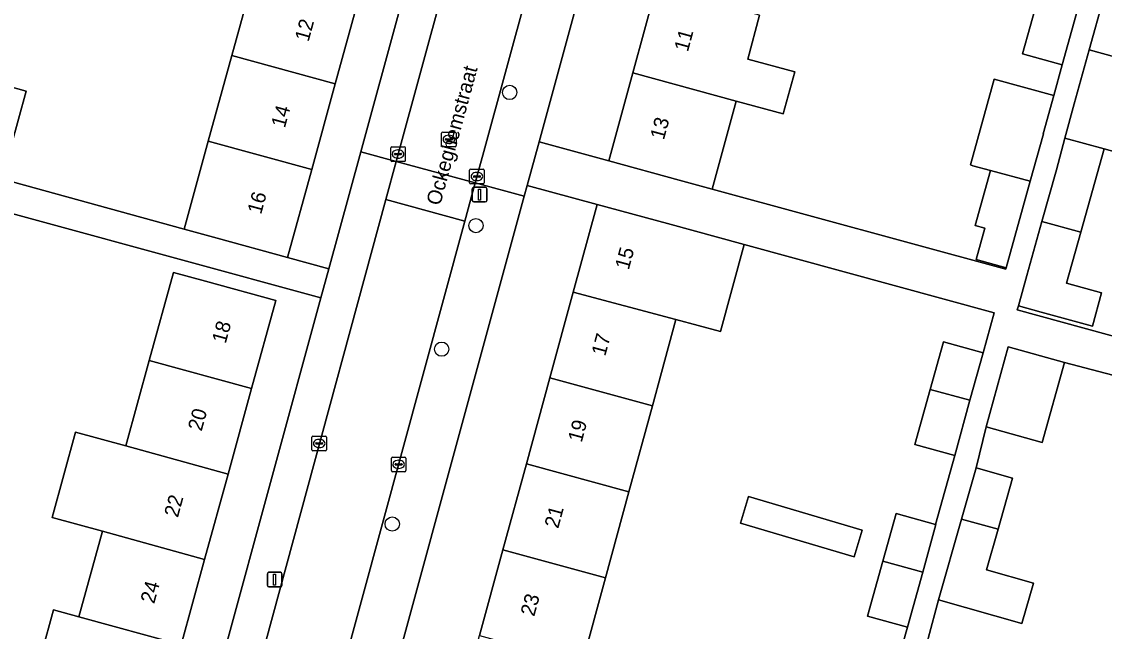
# Model space of a CAD drawing. Extents: x 159817 to 160765, y 380688 to 381638.
# Drawn here: x 160288.6 to 160362.8, y 381068.5 to 381110.3 of the extents above; entities that cross this region are included whole.
import ezdxf

# ---------------------------------------------------------------- set-up
doc = ezdxf.new("R2010")
doc.units = 0
for name, color, linetype in [('IMGEO_Boom', 7, 'Continuous'), ('IMGEO_Erf', 7, 'Continuous'), ('IMGEO_Kolk', 7, 'Continuous'), ('IMGEO_Lichtmast', 7, 'Continuous'), ('IMGEO_Openbare_ruimte_label', 7, 'Continuous'), ('IMGEO_Pand', 7, 'Continuous'), ('IMGEO_Pand_nummerreeks', 7, 'Continuous'), ('IMGEO_Rijbaan_lokaal_open', 7, 'Continuous'), ('IMGEO_Rioolput', 7, 'Continuous'), ('IMGEO_Voetpad_open', 7, 'Continuous')]:
    doc.layers.add(name, color=color, linetype=linetype)

msp = doc.modelspace()

# ---------------------------------------------------------------- linework, layer by layer
at = {"layer": 'IMGEO_Boom'}
for centre in [(160322.012, 381105.429), (160319.699, 381096.303), (160317.349, 381087.833), (160313.962, 381075.844)]:
    msp.add_circle(centre, 0.489, dxfattribs=at)
at = {"layer": 'IMGEO_Erf'}
for points in [[(160332.049, 381112.655), (160333.654, 381118.54), (160335.259, 381124.426), (160336.864, 381130.311), (160338.469, 381136.196), (160340.117, 381142.237), (160335.349, 381143.537), (160324.03, 381102.036), (160328.798, 381100.736), (160330.444, 381106.77)], [(160322.546, 381140.716), (160319.799, 381141.465), (160318.141, 381135.433), (160316.525, 381129.552), (160314.909, 381123.669), (160313.293, 381117.788), (160311.676, 381111.905), (160310.06, 381106.023), (160308.444, 381100.141), (160306.786, 381094.109), (160309.62, 381093.336), (160311.809, 381101.359)], [(160323.157, 381079.972), (160324.762, 381085.857), (160326.367, 381091.743), (160328.006, 381097.753), (160323.218, 381099.059), (160323.013, 381098.308), (160310.308, 381051.724), (160315.097, 381050.418), (160316.737, 381056.431), (160318.342, 381062.316), (160319.947, 381068.201), (160321.552, 381074.087)], [(160337.835, 381075.898), (160338.376, 381077.733), (160346.168, 381075.433), (160345.626, 381073.598)]]:
    msp.add_lwpolyline(points, close=True, dxfattribs=at)
for points in [[(160284.075, 381113.535), (160281.465, 381103.982), (160281.49, 381103.975), (160282.468, 381107.283), (160283.5, 381110.775), (160286.436, 381109.907), (160285.421, 381106.472), (160288.873, 381105.524), (160287.297, 381099.762), (160280.774, 381101.554), (160280.693, 381101.28), (160299.698, 381096.057), (160301.355, 381102.088), (160302.972, 381107.97), (160303.854, 381111.18)], [(160339.142, 381110.721), (160338.323, 381107.719), (160341.543, 381106.841), (160340.756, 381103.958), (160337.537, 381104.836), (160335.891, 381098.801), (160356.014, 381093.311), (160356.042, 381093.411), (160353.984, 381093.982), (160354.58, 381096.133), (160353.912, 381096.318), (160354.956, 381100.084), (160353.763, 381100.409), (160353.582, 381100.459), (160355.213, 381106.338), (160359.298, 381105.224), (160359.879, 381107.323), (160357.154, 381108.078), (160358.198, 381111.844)], [(160364.557, 381101.061), (160362.747, 381101.556), (160361.155, 381095.848), (160360.181, 381092.351), (160362.578, 381091.683), (160361.942, 381089.402), (160358.446, 381090.376), (160356.88, 381090.813), (160356.8, 381090.525), (160376.964, 381085.008)], [(160273.739, 381061.948), (160289.226, 381057.613), (160290.882, 381063.641), (160289.142, 381064.119), (160290.75, 381069.971), (160292.49, 381069.493), (160294.099, 381075.347), (160290.659, 381076.293), (160292.267, 381082.145), (160295.707, 381081.201), (160297.315, 381087.052), (160298.973, 381093.085), (160301.161, 381092.484), (160305.982, 381091.159), (160304.325, 381085.128), (160302.716, 381079.275), (160301.108, 381073.422), (160299.5, 381067.568), (160297.891, 381061.715), (160296.235, 381055.687), (160299.133, 381054.896), (160309.076, 381091.342), (160279.912, 381099.299)], [(160348.58, 381066.344), (160349.268, 381068.78), (160346.542, 381069.536), (160347.586, 381073.302), (160348.489, 381076.558), (160351.198, 381075.807), (160352.511, 381080.547), (160349.786, 381081.303), (160350.83, 381085.069), (160351.732, 381088.326), (160354.458, 381087.57), (160355.224, 381090.333), (160338.079, 381095.007), (160336.452, 381089.045), (160333.407, 381089.86), (160332.419, 381086.238), (160331.792, 381083.939), (160330.187, 381078.054), (160328.582, 381072.17), (160326.977, 381066.284)], [(160373.727, 381083.335), (160360.029, 381086.927), (160358.499, 381081.434), (160354.655, 381082.504), (160353.98, 381079.701), (160356.481, 381078.989), (160355.485, 381075.486), (160354.691, 381072.7), (160357.904, 381071.786), (160357.121, 381069.035), (160351.407, 381070.662), (160350.696, 381067.997)]]:
    msp.add_lwpolyline(points, dxfattribs=at)
at = {"layer": 'IMGEO_Kolk'}
for p, q in [((160313.859, 381100.779), (160313.859, 381101.631)), ((160313.934, 381101.705), (160314.786, 381101.705)), ((160314.118, 381101.199), (160314.118, 381101.211)), ((160314.556, 381101.162), (160314.158, 381101.162)), ((160314.161, 381101.248), (160314.559, 381101.248)), ((160314.347, 381101.485), (160314.372, 381101.485)), ((160314.602, 381101.211), (160314.602, 381101.199)), ((160314.86, 381101.631), (160314.86, 381100.779)), ((160314.786, 381100.705), (160313.934, 381100.705)), ((160314.37, 381100.925), (160314.345, 381100.925)), ((160319.265, 381099.24), (160319.265, 381100.092)), ((160319.34, 381100.166), (160320.192, 381100.166)), ((160319.524, 381099.66), (160319.524, 381099.672)), ((160319.962, 381099.623), (160319.564, 381099.623)), ((160319.567, 381099.709), (160319.965, 381099.709)), ((160319.753, 381099.946), (160319.778, 381099.946)), ((160320.008, 381099.672), (160320.008, 381099.66)), ((160320.266, 381100.092), (160320.266, 381099.24)), ((160320.192, 381099.166), (160319.34, 381099.166)), ((160319.776, 381099.386), (160319.751, 381099.386)), ((160308.456, 381080.943), (160308.456, 381081.795)), ((160308.531, 381081.869), (160309.383, 381081.869)), ((160309.457, 381081.795), (160309.457, 381080.943)), ((160308.715, 381081.363), (160308.715, 381081.375)), ((160309.153, 381081.326), (160308.755, 381081.326)), ((160308.758, 381081.412), (160309.156, 381081.412)), ((160308.967, 381081.089), (160308.942, 381081.089)), ((160308.944, 381081.649), (160308.969, 381081.649)), ((160309.199, 381081.375), (160309.199, 381081.363)), ((160309.383, 381080.869), (160308.531, 381080.869)), ((160313.902, 381079.509), (160313.902, 381080.361)), ((160313.977, 381080.435), (160314.829, 381080.435)), ((160314.903, 381080.361), (160314.903, 381079.509)), ((160314.161, 381079.929), (160314.161, 381079.941)), ((160314.599, 381079.892), (160314.201, 381079.892)), ((160314.204, 381079.978), (160314.602, 381079.978)), ((160314.413, 381079.655), (160314.388, 381079.655)), ((160314.39, 381080.215), (160314.415, 381080.215)), ((160314.645, 381079.941), (160314.645, 381079.929)), ((160314.829, 381079.435), (160313.977, 381079.435))]:
    msp.add_line(p, q, dxfattribs=at)
for points in [[(160313.859, 381100.779), (160313.859, 381101.631)], [(160313.934, 381101.705), (160314.786, 381101.705)], [(160314.86, 381101.631), (160314.86, 381100.779)], [(160314.786, 381100.705), (160313.934, 381100.705)], [(160319.265, 381099.24), (160319.265, 381100.092)], [(160319.34, 381100.166), (160320.192, 381100.166)], [(160320.266, 381100.092), (160320.266, 381099.24)], [(160320.192, 381099.166), (160319.34, 381099.166)], [(160308.456, 381080.943), (160308.456, 381081.795)], [(160308.531, 381081.869), (160309.383, 381081.869)], [(160309.457, 381081.795), (160309.457, 381080.943)], [(160309.383, 381080.869), (160308.531, 381080.869)], [(160313.902, 381079.509), (160313.902, 381080.361)], [(160313.977, 381080.435), (160314.829, 381080.435)], [(160314.903, 381080.361), (160314.903, 381079.509)], [(160314.829, 381079.435), (160313.977, 381079.435)]]:
    msp.add_lwpolyline(points, dxfattribs=at)
for centre, radius, start, end in [((160313.936, 381101.629), 0.0765, 91.55205, 178.44795), ((160313.936, 381101.629), 0.0765, 91.55205, 178.44795), ((160314.158, 381101.208), 0.0403, 85.87752, 175.75265), ((160314.155, 381101.198), 0.0366, 178.93798, 274.71019), ((160314.559, 381101.205), 0.043, 264.86636, 352.45326), ((160314.563, 381101.21), 0.0386, 1.73085, 96.63898), ((160314.784, 381101.629), 0.0765, 1.55205, 88.44795), ((160314.784, 381101.629), 0.0765, 1.55205, 88.44795), ((160313.936, 381100.781), 0.0765, 181.55205, 268.44795), ((160313.936, 381100.781), 0.0765, 181.55205, 268.44795), ((160314.784, 381100.781), 0.0765, 271.55205, 358.44795), ((160314.784, 381100.781), 0.0765, 271.55205, 358.44795), ((160319.342, 381100.09), 0.0765, 91.55205, 178.44795), ((160319.342, 381100.09), 0.0765, 91.55205, 178.44795), ((160319.564, 381099.669), 0.0403, 85.87752, 175.75265), ((160319.561, 381099.659), 0.0366, 178.93798, 274.71019), ((160319.965, 381099.666), 0.043, 264.86636, 352.45326), ((160319.969, 381099.671), 0.0386, 1.73085, 96.63898), ((160320.19, 381100.09), 0.0765, 1.55205, 88.44795), ((160320.19, 381100.09), 0.0765, 1.55205, 88.44795), ((160319.342, 381099.242), 0.0765, 181.55205, 268.44795), ((160319.342, 381099.242), 0.0765, 181.55205, 268.44795), ((160320.19, 381099.242), 0.0765, 271.55205, 358.44795), ((160320.19, 381099.242), 0.0765, 271.55205, 358.44795), ((160308.533, 381081.793), 0.0765, 91.55205, 178.44795), ((160308.533, 381081.793), 0.0765, 91.55205, 178.44795), ((160309.381, 381081.793), 0.0765, 1.55205, 88.44795), ((160309.381, 381081.793), 0.0765, 1.55205, 88.44795), ((160308.755, 381081.372), 0.0403, 85.87752, 175.75265), ((160308.752, 381081.362), 0.0366, 178.93798, 274.71019), ((160309.156, 381081.369), 0.043, 264.86636, 352.45326), ((160309.16, 381081.374), 0.0386, 1.73085, 96.63898), ((160308.533, 381080.945), 0.0765, 181.55205, 268.44795), ((160308.533, 381080.945), 0.0765, 181.55205, 268.44795), ((160309.381, 381080.945), 0.0765, 271.55205, 358.44795), ((160309.381, 381080.945), 0.0765, 271.55205, 358.44795), ((160313.979, 381080.359), 0.0765, 91.55205, 178.44795), ((160313.979, 381080.359), 0.0765, 91.55205, 178.44795), ((160314.827, 381080.359), 0.0765, 1.55205, 88.44795), ((160314.827, 381080.359), 0.0765, 1.55205, 88.44795), ((160313.979, 381079.511), 0.0765, 181.55205, 268.44795), ((160313.979, 381079.511), 0.0765, 181.55205, 268.44795), ((160314.201, 381079.938), 0.0403, 85.87752, 175.75265), ((160314.198, 381079.928), 0.0366, 178.93798, 274.71019), ((160314.602, 381079.935), 0.043, 264.86636, 352.45326), ((160314.606, 381079.94), 0.0386, 1.73085, 96.63898), ((160314.827, 381079.511), 0.0765, 271.55205, 358.44795), ((160314.827, 381079.511), 0.0765, 271.55205, 358.44795)]:
    msp.add_arc(centre, radius, start, end, dxfattribs=at)
for centre, major_axis, ratio, start_param, end_param in [((160314.346, 381101.205), (-0.387, 0.002), 0.722429, 4.712389, 7.853982), ((160314.371, 381101.205), (-0.39, 0.002), 0.717154, 1.570796, 4.712389), ((160319.752, 381099.666), (-0.387, 0.002), 0.722429, 4.712389, 7.853982), ((160319.777, 381099.666), (-0.39, 0.002), 0.717154, 1.570796, 4.712389), ((160308.943, 381081.369), (-0.387, 0.002), 0.722429, 4.712389, 7.853982), ((160308.968, 381081.369), (-0.39, 0.002), 0.717154, 1.570796, 4.712389), ((160314.389, 381079.935), (-0.387, 0.002), 0.722429, 4.712389, 7.853982), ((160314.414, 381079.935), (-0.39, 0.002), 0.717154, 1.570796, 4.712389)]:
    msp.add_ellipse(centre, major_axis=major_axis, ratio=ratio, start_param=start_param, end_param=end_param, dxfattribs=at)
at = {"layer": 'IMGEO_Lichtmast'}
for p, q in [((160319.452, 381098.026), (160319.452, 381098.826)), ((160319.452, 381098.826), (160319.452, 381098.026)), ((160319.552, 381098.926), (160320.342, 381098.926)), ((160320.342, 381098.926), (160319.552, 381098.926)), ((160320.442, 381098.826), (160320.442, 381098.026)), ((160320.442, 381098.026), (160320.442, 381098.826)), ((160320.342, 381097.926), (160319.552, 381097.926)), ((160319.552, 381097.926), (160320.342, 381097.926)), ((160305.404, 381071.639), (160305.404, 381072.439)), ((160305.404, 381072.439), (160305.404, 381071.639)), ((160305.504, 381072.539), (160306.294, 381072.539)), ((160306.294, 381072.539), (160305.504, 381072.539)), ((160306.394, 381072.439), (160306.394, 381071.639)), ((160306.394, 381071.639), (160306.394, 381072.439)), ((160306.294, 381071.539), (160305.504, 381071.539)), ((160305.504, 381071.539), (160306.294, 381071.539))]:
    msp.add_line(p, q, dxfattribs=at)
for points in [[(160319.872, 381098.801), (160320.022, 381098.801), (160320.022, 381098.051), (160319.872, 381098.051), (160319.872, 381098.801)], [(160305.824, 381072.414), (160305.974, 381072.414), (160305.974, 381071.664), (160305.824, 381071.664), (160305.824, 381072.414)]]:
    msp.add_lwpolyline(points, dxfattribs=at)
for centre, start, end in [((160319.552, 381098.826), 90, 180), ((160319.552, 381098.826), 90, 180), ((160320.342, 381098.826), 0, 90), ((160320.342, 381098.826), 360, 90), ((160319.552, 381098.026), 180, 270), ((160319.552, 381098.026), 180, 270), ((160320.342, 381098.026), 270, 0), ((160320.342, 381098.026), 270, 0), ((160305.504, 381072.439), 90, 180), ((160305.504, 381072.439), 90, 180), ((160306.294, 381072.439), 0, 90), ((160306.294, 381072.439), 360, 90), ((160305.504, 381071.639), 180, 270), ((160305.504, 381071.639), 180, 270), ((160306.294, 381071.639), 270, 0), ((160306.294, 381071.639), 270, 0)]:
    msp.add_arc(centre, 0.1, start, end, dxfattribs=at)
at = {"layer": 'IMGEO_Pand'}
for points in [[(160311.676, 381111.905), (160304.588, 381113.852), (160303.854, 381111.18), (160302.972, 381107.97), (160310.06, 381106.023)], [(160363.312, 381114.081), (160362.718, 381111.883), (160361.73, 381108.339), (160365.138, 381107.408), (160365.94, 381107.189), (160367.533, 381112.903)], [(160332.049, 381112.655), (160330.444, 381106.77), (160337.537, 381104.836), (160340.756, 381103.958), (160341.543, 381106.841), (160338.323, 381107.719), (160339.142, 381110.721)], [(160360.926, 381111.1), (160358.198, 381111.844), (160357.154, 381108.078), (160359.879, 381107.323)], [(160308.444, 381100.141), (160310.06, 381106.023), (160302.972, 381107.97), (160301.355, 381102.088)], [(160365.94, 381107.189), (160365.138, 381107.408), (160361.73, 381108.339), (160360.702, 381104.651), (160360.062, 381102.288), (160362.747, 381101.556), (160364.557, 381101.061), (160364.613, 381101.273), (160364.681, 381101.536), (160366.15, 381107.131)], [(160285.421, 381106.472), (160282.468, 381107.283), (160281.49, 381103.975), (160281.136, 381102.779), (160280.774, 381101.554), (160287.297, 381099.762), (160288.873, 381105.524)], [(160337.537, 381104.836), (160330.444, 381106.77), (160328.798, 381100.736), (160333.622, 381099.42), (160335.891, 381098.801)], [(160358.585, 381102.585), (160358.568, 381102.59), (160359.298, 381105.224), (160355.213, 381106.338), (160353.582, 381100.459), (160353.763, 381100.409), (160354.956, 381100.084), (160357.685, 381099.34)], [(160308.444, 381100.141), (160301.355, 381102.088), (160299.698, 381096.057), (160301.965, 381095.434), (160306.786, 381094.109)], [(160362.747, 381101.556), (160360.062, 381102.288), (160359.475, 381100.121), (160358.487, 381096.577), (160361.155, 381095.848)], [(160357.685, 381099.34), (160354.956, 381100.084), (160353.912, 381096.318), (160354.58, 381096.133), (160353.984, 381093.982), (160356.042, 381093.411), (160356.638, 381095.562)], [(160338.079, 381095.007), (160332.83, 381096.438), (160328.006, 381097.753), (160326.367, 381091.743), (160333.407, 381089.86), (160336.452, 381089.045)], [(160361.155, 381095.848), (160358.487, 381096.577), (160357.459, 381092.889), (160356.88, 381090.813), (160358.446, 381090.376), (160361.942, 381089.402), (160362.578, 381091.683), (160360.181, 381092.351)], [(160304.325, 381085.128), (160305.982, 381091.159), (160301.161, 381092.484), (160298.973, 381093.085), (160297.315, 381087.052)], [(160333.407, 381089.86), (160326.367, 381091.743), (160324.762, 381085.857), (160331.792, 381083.939), (160332.419, 381086.238)], [(160353.558, 381084.325), (160354.458, 381087.57), (160351.732, 381088.326), (160350.83, 381085.069)], [(160360.029, 381086.927), (160356.185, 381087.997), (160354.655, 381082.504), (160358.499, 381081.434)], [(160304.325, 381085.128), (160297.315, 381087.052), (160295.707, 381081.201), (160302.716, 381079.275)], [(160323.157, 381079.972), (160330.187, 381078.054), (160331.792, 381083.939), (160324.762, 381085.857)], [(160353.558, 381084.325), (160350.83, 381085.069), (160349.786, 381081.303), (160352.511, 381080.547)], [(160301.108, 381073.422), (160302.716, 381079.275), (160295.707, 381081.201), (160292.267, 381082.145), (160290.659, 381076.293), (160294.099, 381075.347)], [(160323.157, 381079.972), (160321.552, 381074.087), (160328.582, 381072.17), (160330.187, 381078.054)], [(160352.976, 381076.172), (160355.485, 381075.486), (160356.481, 381078.989), (160353.98, 381079.701)], [(160337.835, 381075.898), (160345.626, 381073.598), (160346.168, 381075.433), (160338.376, 381077.733)], [(160351.214, 381075.803), (160351.198, 381075.807), (160348.489, 381076.558), (160347.586, 381073.302), (160350.315, 381072.558)], [(160352.976, 381076.172), (160351.407, 381070.662), (160357.121, 381069.035), (160357.904, 381071.786), (160354.691, 381072.7), (160355.485, 381075.486)], [(160301.108, 381073.422), (160294.099, 381075.347), (160292.49, 381069.493), (160299.5, 381067.568)], [(160319.947, 381068.201), (160326.977, 381066.284), (160328.582, 381072.17), (160321.552, 381074.087)], [(160350.315, 381072.558), (160347.586, 381073.302), (160346.542, 381069.536), (160349.268, 381068.78)], [(160299.5, 381067.568), (160292.49, 381069.493), (160290.75, 381069.971), (160289.142, 381064.119), (160290.882, 381063.641), (160297.891, 381061.715)]]:
    msp.add_lwpolyline(points, close=True, dxfattribs=at)
at = {"layer": 'IMGEO_Rijbaan_lokaal_open'}
for points in [[(160314.225, 381100.7), (160319.645, 381099.225), (160320.229, 381101.372), (160332.388, 381145.92), (160333.376, 381149.541), (160334.487, 381153.613), (160329.073, 381155.092), (160327.152, 381148.057), (160325.309, 381141.305), (160314.361, 381101.203)], [(160314.225, 381100.7), (160313.515, 381098.085), (160318.934, 381096.61), (160319.645, 381099.225)], [(160296.519, 381035.423), (160301.881, 381033.927), (160318.934, 381096.61), (160313.515, 381098.085), (160300.877, 381051.49), (160299.893, 381047.861)]]:
    msp.add_lwpolyline(points, close=True, dxfattribs=at)
at = {"layer": 'IMGEO_Rioolput'}
for p, q in [((160317.348, 381101.784), (160317.348, 381102.636)), ((160317.423, 381102.71), (160318.275, 381102.71)), ((160318.349, 381102.636), (160318.349, 381101.784)), ((160317.607, 381102.204), (160317.607, 381102.216)), ((160318.045, 381102.167), (160317.647, 381102.167)), ((160317.65, 381102.253), (160318.048, 381102.253)), ((160317.859, 381101.93), (160317.834, 381101.93)), ((160317.836, 381102.49), (160317.861, 381102.49)), ((160318.091, 381102.216), (160318.091, 381102.204)), ((160318.275, 381101.71), (160317.423, 381101.71))]:
    msp.add_line(p, q, dxfattribs=at)
for points in [[(160317.348, 381101.784), (160317.348, 381102.636)], [(160317.423, 381102.71), (160318.275, 381102.71)], [(160318.349, 381102.636), (160318.349, 381101.784)], [(160318.275, 381101.71), (160317.423, 381101.71)]]:
    msp.add_lwpolyline(points, dxfattribs=at)
for centre, radius, start, end in [((160317.425, 381102.634), 0.0765, 91.55205, 178.44795), ((160317.425, 381102.634), 0.0765, 91.55205, 178.44795), ((160318.273, 381102.634), 0.0765, 1.55205, 88.44795), ((160318.273, 381102.634), 0.0765, 1.55205, 88.44795), ((160317.425, 381101.786), 0.0765, 181.55205, 268.44795), ((160317.425, 381101.786), 0.0765, 181.55205, 268.44795), ((160317.647, 381102.213), 0.0403, 85.87752, 175.75265), ((160317.644, 381102.203), 0.0366, 178.93798, 274.71019), ((160318.048, 381102.21), 0.043, 264.86636, 352.45326), ((160318.052, 381102.215), 0.0386, 1.73085, 96.63898), ((160318.273, 381101.786), 0.0765, 271.55205, 358.44795), ((160318.273, 381101.786), 0.0765, 271.55205, 358.44795)]:
    msp.add_arc(centre, radius, start, end, dxfattribs=at)
for centre, major_axis, ratio, start_param, end_param in [((160317.835, 381102.21), (-0.387, 0.002), 0.722429, 4.712389, 7.853982), ((160317.86, 381102.21), (-0.39, 0.002), 0.717154, 1.570796, 4.712389)]:
    msp.add_ellipse(centre, major_axis=major_axis, ratio=ratio, start_param=start_param, end_param=end_param, dxfattribs=at)
at = {"layer": 'IMGEO_Voetpad_open'}
for points in [[(160331.87, 381173.902), (160331.343, 381171.98), (160329.224, 381164.249), (160324.95, 381148.659), (160324.851, 381148.297), (160323.338, 381142.779), (160323.099, 381141.909), (160323.01, 381141.585), (160322.79, 381141.612), (160322.546, 381140.716), (160311.809, 381101.359), (160314.225, 381100.7), (160314.361, 381101.203), (160325.309, 381141.305), (160327.152, 381148.057), (160329.073, 381155.092), (160329.797, 381157.745), (160333.981, 381173.071)], [(160339.431, 381171.726), (160335.211, 381156.266), (160334.487, 381153.613), (160333.376, 381149.541), (160332.388, 381145.92), (160320.229, 381101.372), (160319.645, 381099.225), (160323.013, 381098.308), (160323.218, 381099.059), (160324.03, 381102.036), (160335.349, 381143.537)], [(160376.964, 381085.008), (160356.8, 381090.525), (160356.88, 381090.813), (160357.459, 381092.889), (160358.487, 381096.577), (160359.475, 381100.121), (160360.062, 381102.288), (160360.702, 381104.651), (160361.73, 381108.339), (160362.718, 381111.883)], [(160360.926, 381111.1), (160359.879, 381107.323), (160359.298, 381105.224), (160358.568, 381102.59), (160358.585, 381102.585), (160357.685, 381099.34), (160356.638, 381095.562), (160356.042, 381093.411), (160356.014, 381093.311), (160335.891, 381098.801), (160333.622, 381099.42), (160328.798, 381100.736), (160324.03, 381102.036), (160323.218, 381099.059), (160328.006, 381097.753), (160332.83, 381096.438), (160338.079, 381095.007), (160355.224, 381090.333), (160354.458, 381087.57), (160353.558, 381084.325), (160352.511, 381080.547), (160351.198, 381075.807), (160351.214, 381075.803), (160350.315, 381072.558), (160349.268, 381068.78), (160348.58, 381066.344)], [(160279.912, 381099.299), (160309.076, 381091.342), (160309.62, 381093.336), (160306.786, 381094.109), (160301.965, 381095.434), (160299.698, 381096.057), (160280.693, 381101.28)], [(160313.515, 381098.085), (160314.225, 381100.7), (160311.809, 381101.359), (160309.62, 381093.336), (160309.076, 381091.342), (160299.133, 381054.896), (160298.693, 381053.284), (160298.467, 381052.456), (160292.622, 381031.031)], [(160323.013, 381098.308), (160319.645, 381099.225), (160318.934, 381096.61), (160301.881, 381033.927), (160301.031, 381030.8), (160299.544, 381025.33), (160299.204, 381024.077), (160306.239, 381023.664)], [(160288.809, 381028.544), (160294.18, 381027.04), (160295.649, 381032.302), (160296.475, 381035.26), (160296.519, 381035.423), (160299.893, 381047.861), (160300.877, 381051.49), (160313.515, 381098.085)], [(160303.649, 381027.31), (160309.594, 381049.106), (160309.877, 381050.145), (160310.308, 381051.724), (160323.013, 381098.308)], [(160363.368, 381035.262), (160345.919, 381040.029), (160345.934, 381040.083), (160343.211, 381040.809), (160344.139, 381044.292), (160344.184, 381044.28), (160345.443, 381049), (160346.471, 381052.687), (160347.46, 381056.231), (160347.548, 381056.206), (160347.954, 381057.662), (160348.68, 381060.766), (160349.708, 381064.453), (160350.696, 381067.997), (160351.407, 381070.662), (160352.976, 381076.172), (160353.98, 381079.701), (160354.655, 381082.504), (160356.185, 381087.997), (160360.029, 381086.927), (160373.727, 381083.335)]]:
    msp.add_lwpolyline(points, dxfattribs=at)

# ---------------------------------------------------------------- texts
at = {"layer": 'IMGEO_Openbare_ruimte_label'}
msp.add_text('Ockeghemstraat', height=1, rotation=74.75493, dxfattribs=at).set_placement((160317.241, 381097.623))
at = {"layer": 'IMGEO_Pand_nummerreeks'}
for s, rotation, p in [('12', 74.63348, (160308.226, 381108.863)), ('11', 74.74418, (160334.224, 381108.167)), ('14', 74.63489, (160306.602, 381102.947)), ('13', 74.74418, (160332.577, 381102.128)), ('16', 74.63489, (160304.975, 381097.027)), ('15', 74.74807, (160330.17, 381093.222)), ('18', 74.63546, (160302.546, 381088.164)), ('17', 74.74807, (160328.556, 381087.305)), ('20', 74.63546, (160300.898, 381082.164)), ('19', 74.74549, (160326.943, 381081.389)), ('22', 74.63546, (160299.271, 381076.246)), ('21', 74.74549, (160325.335, 381075.493)), ('24', 74.63546, (160297.648, 381070.337)), ('23', 74.74549, (160323.692, 381069.467))]:
    msp.add_text(s, height=1, rotation=rotation, dxfattribs=at).set_placement(p)

doc.saveas('drawing.dxf')
